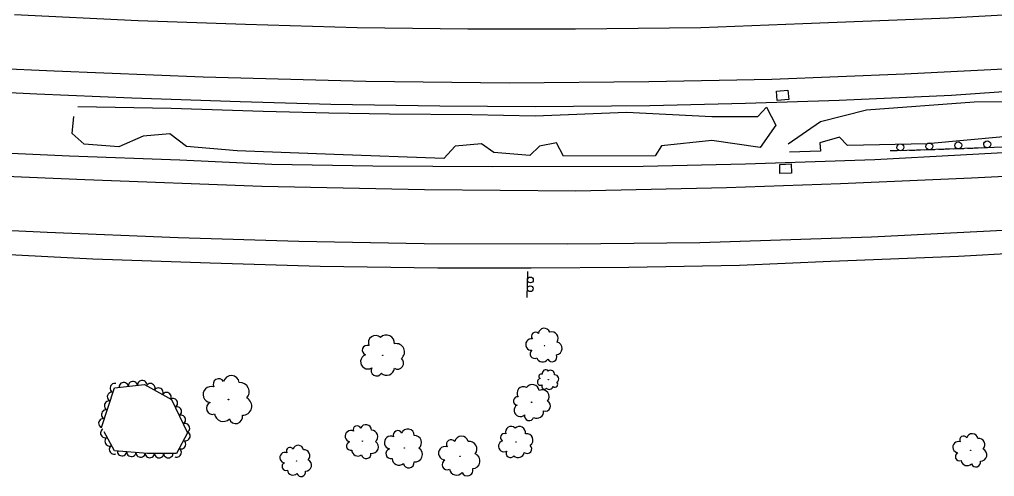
# Model space of a CAD drawing. Extents: x 1722896 to 1754269, y 648279 to 666297.
# Drawn here: x 1739132.5 to 1739553.1, y 649609.8 to 649807.1 of the extents above; entities that cross this region are included whole.
import ezdxf

# ---------------------------------------------------------------- set-up
doc = ezdxf.new("R2010")
doc.units = 0
for name, color, linetype in [('DESIGN - PUBLIC HEARING - Shapes', 7, 'Continuous'), ('DESIGN - SCRATCH - User 1', 7, 'Continuous'), ('SURVEY - CENTERLINE - Preliminary Text', 7, 'Continuous'), ('SURVEY - DRAINAGE - Natural Features', 7, 'Continuous'), ('SURVEY - VEGETATION - Features with Text', 7, 'Continuous')]:
    doc.layers.add(name, color=color, linetype=linetype)

msp = doc.modelspace()

# ---------------------------------------------------------------- linework, layer by layer
at = {"layer": 'DESIGN - PUBLIC HEARING - Shapes'}
msp.add_line((1739351.58, 649687.06), (1739351.75, 649698.26), dxfattribs=at)
for centre in [(1739352.92, 649694.61), (1739352.86, 649690.86)]:
    msp.add_circle(centre, 1.25, dxfattribs=at)
at = {"layer": 'DESIGN - SCRATCH - User 1'}
for points in [[(1739706.18, 649756.19), (1739692.15, 649754.95), (1739680.51, 649754.13), (1739650.96, 649753.89), (1739624.48, 649753.61), (1739598.51, 649752.98), (1739578.97, 649752.74), (1739544.35, 649751.45), (1739511.18, 649750.33), (1739508.18, 649750.37)], [(1739508.67, 649750.36), (1739508.18, 649750.37)], [(1739514.87, 649750.45), (1739511.18, 649750.33), (1739510.27, 649750.34)], [(1739518.82, 649750.58), (1739516.47, 649750.51)], [(1739521.17, 649750.66), (1739518.82, 649750.58)], [(1739527.36, 649750.87), (1739522.76, 649750.72)], [(1739531.31, 649751.01), (1739528.96, 649750.93)], [(1739533.66, 649751.09), (1739531.31, 649751.01)], [(1739539.85, 649751.3), (1739535.26, 649751.14)], [(1739543.8, 649751.43), (1739541.45, 649751.35)], [(1739546.15, 649751.52), (1739544.35, 649751.45), (1739543.8, 649751.43)], [(1739552.35, 649751.75), (1739547.75, 649751.58)]]:
    msp.add_lwpolyline(points, dxfattribs=at)
for centre, start, end in [((1739512.54, 649751.87), 25.1996, 25.1898), ((1739525.03, 649752.3), 25.1996, 25.1898), ((1739537.53, 649752.72), 25.1996, 25.1898), ((1739550.01, 649753.16), 25.403, 25.3932)]:
    msp.add_arc(centre, 1.5, start, end, dxfattribs=at)
at = {"layer": 'SURVEY - CENTERLINE - Preliminary Text'}
for points in [[(1739130.41, 649809.17), (1739183.71, 649806.62), (1739229.98, 649805.06), (1739278.19, 649803.63), (1739325.93, 649802.97), (1739372.31, 649803.05), (1739426.48, 649803.6), (1739470.45, 649805.3), (1739533.37, 649807.75), (1739580.68, 649810.44), (1739616.07, 649812.78), (1739654.5, 649815.88), (1739686.93, 649818.73)], [(1739692.13, 649795.43), (1739638, 649790.91), (1739565.79, 649786.08), (1739514.36, 649783.5), (1739457.07, 649781.15), (1739404.08, 649780.16), (1739343.69, 649779.64), (1739281.98, 649780.31), (1739211.73, 649782.12), (1739147.53, 649784.79), (1739095.31, 649787.01)], [(1739694.29, 649790.86), (1739659.79, 649785.28), (1739622.84, 649779.55), (1739577.51, 649777.23), (1739534.63, 649774.23), (1739486.19, 649772.1), (1739445.65, 649770.75), (1739404.47, 649769.76), (1739354.99, 649769.36), (1739313.82, 649769.59), (1739266.75, 649770.3), (1739227.67, 649771.54), (1739181, 649773.14), (1739139.92, 649774.88), (1739098.38, 649776.9)], [(1739097.09, 649750.81), (1739154.11, 649748.25), (1739201.7, 649746.51), (1739241.42, 649744.66), (1739284.88, 649743.9), (1739336.72, 649743.57), (1739401.6, 649743.68), (1739445.67, 649744.73), (1739501.53, 649746.69), (1739575.39, 649750.62), (1739622.06, 649752.25), (1739656.22, 649752.59), (1739681.72, 649753.21), (1739703.81, 649754.99)], [(1739078.66, 649741.48), (1739160.66, 649738.05), (1739237.05, 649735.05), (1739307.23, 649733.7), (1739372.47, 649733.16), (1739437.59, 649734.52), (1739486.73, 649736.3), (1739543.23, 649738.78), (1739595.32, 649741.29), (1739676.23, 649747.29), (1739705.32, 649749.79)], [(1739711.11, 649727.08), (1739673.38, 649723.67), (1739618.13, 649719.72), (1739559.8, 649716.06), (1739500.13, 649713.14), (1739426.09, 649710.64), (1739369.09, 649710.08), (1739307.12, 649710.29), (1739253.08, 649711.19), (1739200.94, 649712.79), (1739144.49, 649715.1), (1739089.32, 649717.69)], [(1739713.64, 649715.46), (1739667.87, 649711.83), (1739618.81, 649708.99), (1739589.05, 649707.56), (1739537.68, 649704.81), (1739482.5, 649702.63), (1739443.17, 649700.83), (1739395.38, 649700), (1739353.32, 649699.74), (1739312.92, 649699.72), (1739262.27, 649700.46), (1739214.8, 649701.89), (1739164.16, 649703.61), (1739111.38, 649706.29)]]:
    msp.add_lwpolyline(points, dxfattribs=at)
at = {"layer": 'SURVEY - DRAINAGE - Natural Features'}
for p, q in [((1739461.7, 649774.29), (1739461.7, 649774.29)), ((1739463.04, 649742.62), (1739463.04, 649742.62))]:
    msp.add_line(p, q, dxfattribs=at)
for points in [[(1739459.39, 649772.07), (1739459.03, 649776.06), (1739464, 649776.51), (1739464.37, 649772.53), (1739459.39, 649772.07)], [(1739460.6, 649740.55), (1739460.48, 649744.54), (1739465.47, 649744.7), (1739465.59, 649740.7), (1739460.6, 649740.55)]]:
    msp.add_lwpolyline(points, dxfattribs=at)
at = {"layer": 'SURVEY - VEGETATION - Features with Text'}
for points in [[(1739157.64, 649769.55), (1739197.91, 649768.75), (1739237.61, 649767.48), (1739265.9, 649766.77), (1739292.2, 649766.3), (1739327.72, 649766.02), (1739355.01, 649765.54), (1739394.43, 649767.08), (1739431.16, 649765.18), (1739451.05, 649765.24), (1739454.77, 649769.2), (1739458.76, 649761.48), (1739452, 649751.87), (1739431.23, 649754.85), (1739409.54, 649752.55), (1739406.77, 649748.21), (1739367.25, 649748), (1739364.17, 649753.84), (1739356.83, 649752.37), (1739352.66, 649748.33), (1739337.12, 649749.69), (1739331.86, 649753.36), (1739320.51, 649752.36), (1739315.58, 649747.1), (1739268.32, 649748.72), (1739226.43, 649750.4), (1739204.53, 649752.27), (1739197.43, 649757.64), (1739185.8, 649756.76), (1739175.34, 649752.08), (1739160.37, 649753.24), (1739155.28, 649757.83), (1739155.88, 649765.14)], [(1739464.16, 649753.4), (1739478.02, 649762.97), (1739497.89, 649768.07), (1739544.43, 649771.59), (1739582.18, 649772.01), (1739580.53, 649760.6), (1739557.04, 649756.4), (1739524.04, 649753.35), (1739489.78, 649752.67), (1739486.33, 649756.29), (1739477.76, 649753.77), (1739478.04, 649750.24), (1739464.69, 649749.81)], [(1739167.91, 649630.9), (1739173.53, 649648.06), (1739186.45, 649649.47), (1739198.08, 649642.98), (1739205.04, 649628.67), (1739200.23, 649619.67), (1739187.7, 649619.76), (1739173.44, 649620.79), (1739169.06, 649629.05)]]:
    msp.add_lwpolyline(points, dxfattribs=at)
for centre, radius in [((1739359.01, 649666.27), 0.0877), ((1739289.22, 649662.1), 0.109), ((1739360.63, 649651.57), 0.0521), ((1739222.68, 649642.99), 0.122), ((1739353.41, 649641.86), 0.0932), ((1739280.55, 649625.04), 0.0857), ((1739298.52, 649622.06), 0.0976), ((1739346.69, 649624.68), 0.0844), ((1739322.6, 649618.48), 0.102), ((1739542.83, 649621.05), 0.0844), ((1739251.97, 649616.53), 0.0792)]:
    msp.add_circle(centre, radius, dxfattribs=at)
for centre, radius, start, end in [((1739358.9, 649671.29), 2.51, 19.0536, 175.8426), ((1739286.14, 649667.54), 3.13, 47.3043, 204.0932), ((1739290.73, 649667.27), 3.57, 356.3571, 133.8813), ((1739353.39, 649666.75), 2.51, 81.1905, 274.6102), ((1739355.09, 649670.33), 1.73, 41.1698, 219.9154), ((1739362.04, 649669.35), 2.86, 328.1064, 105.6306), ((1739282.53, 649664.25), 2.15, 69.4205, 248.1661), ((1739295.1, 649663.59), 3.54, 307.2529, 103.0914), ((1739354.65, 649662.66), 1.91, 123.8091, 301.1283), ((1739363.73, 649665.1), 2.84, 279.0022, 74.8407), ((1739282.77, 649659.31), 3.12, 109.4412, 302.8609), ((1739295.65, 649658.7), 2.61, 237.5058, 52.5061), ((1739358.19, 649661.91), 2.7, 199.0962, 325.9419), ((1739362.26, 649661.42), 2.1, 209.2551, 24.2554), ((1739286.57, 649655.57), 2.38, 152.0598, 329.379), ((1739290.89, 649656.84), 3.37, 227.3469, 354.1925), ((1739359.49, 649654.33), 1.49, 40.2883, 197.0772), ((1739361.64, 649653.94), 1.7, 349.3411, 126.8653), ((1739218.44, 649649.57), 2.39, 30.074, 208.8196), ((1739223.87, 649649.85), 3.48, 7.9578, 164.7467), ((1739357.41, 649650.63), 1.49, 102.4251, 295.8448), ((1739357.59, 649652.98), 1.02, 62.4045, 241.1501), ((1739363.49, 649651.94), 1.69, 300.2369, 96.0754), ((1739215.16, 649645.15), 3.48, 70.0947, 263.5143), ((1739227.63, 649646.38), 3.97, 317.0106, 94.5348), ((1739349.84, 649645.82), 2.67, 59.8156, 216.6046), ((1739353.71, 649646.45), 3.04, 8.8684, 146.3926), ((1739358.02, 649644.19), 3.02, 319.7642, 115.6027), ((1739358.99, 649648.64), 1.13, 145.0438, 322.363), ((1739361.11, 649648.99), 1.61, 220.3309, 347.1765), ((1739363.47, 649649.59), 1.25, 230.4898, 45.4901), ((1739228.79, 649640.14), 3.94, 267.9064, 63.7449), ((1739347.44, 649642.41), 1.83, 81.9318, 260.6774), ((1739215.79, 649639.25), 2.65, 112.7133, 290.0325), ((1739348.55, 649638.34), 2.67, 121.9525, 315.3722), ((1739359.39, 649640.22), 2.23, 250.0171, 65.0174), ((1739220.41, 649637.29), 3.75, 188.0004, 314.846), ((1739225.82, 649635.53), 2.91, 198.1593, 13.1596), ((1739352.4, 649635.93), 2.03, 164.5712, 341.8903), ((1739355.77, 649637.79), 2.87, 239.8582, 6.7039), ((1739278.14, 649630), 1.69, 23.1305, 201.8761), ((1739281.96, 649629.73), 2.45, 1.0143, 157.8033), ((1739344.59, 649629.03), 2.42, 43.6181, 200.407), ((1739348.12, 649628.6), 2.75, 352.6708, 130.195), ((1739275.47, 649627.19), 2.45, 63.1512, 256.5709), ((1739284.3, 649626.99), 2.8, 310.0671, 87.5913), ((1739292.69, 649624.4), 2.79, 64.1909, 257.6106), ((1739295.68, 649627.66), 1.92, 24.1702, 202.9158), ((1739300.04, 649627.44), 2.8, 2.054, 158.8429), ((1739302.76, 649624.36), 3.19, 311.1068, 88.631), ((1739323.17, 649624.28), 2.92, 12.2247, 169.0136), ((1739341.65, 649626.68), 1.66, 65.7342, 244.4799), ((1739351.3, 649625.55), 2.74, 303.5666, 99.4051), ((1739539.8, 649625.56), 1.66, 31.13, 209.8757), ((1739543.56, 649625.82), 2.42, 9.0139, 165.8028), ((1739546.22, 649623.47), 2.76, 318.0666, 95.5909), ((1739249.2, 649620.81), 1.56, 30.0738, 208.8195), ((1739252.74, 649621), 2.27, 7.9577, 164.7466), ((1739275.41, 649623.01), 1.86, 105.7699, 283.089), ((1739284.58, 649622.52), 2.78, 260.9629, 56.8014), ((1739316.18, 649619.81), 2.91, 74.3615, 267.7812), ((1739318.65, 649623.71), 2, 34.3408, 213.0865), ((1739326.53, 649621.62), 3.33, 321.2774, 98.8016), ((1739341.59, 649622.86), 2.41, 105.7549, 299.1746), ((1739351.48, 649621.75), 2.02, 233.8195, 48.8198), ((1739537.58, 649622.45), 2.41, 71.1507, 264.5704), ((1739247.07, 649617.93), 2.27, 70.0945, 263.5142), ((1739255.19, 649618.74), 2.59, 317.0104, 94.5346), ((1739278.47, 649621.24), 2.64, 181.0569, 307.9026), ((1739282.1, 649619.56), 2.05, 191.2158, 6.2161), ((1739292.71, 649619.64), 2.12, 106.8095, 284.1287), ((1739303.17, 649619.27), 3.17, 262.0026, 57.8411), ((1739327.89, 649616.47), 3.31, 272.1732, 68.0117), ((1739344.32, 649619.79), 1.84, 148.3736, 325.6927), ((1739347.72, 649620.55), 2.6, 223.6606, 350.5063), ((1739538.09, 649618.36), 1.84, 113.7694, 291.0885), ((1739547.1, 649619.15), 2.74, 268.9625, 64.8009), ((1739247.48, 649614.09), 1.72, 112.7132, 290.0323), ((1739255.95, 649614.67), 2.57, 267.9062, 63.7447), ((1739296.23, 649617.69), 3.01, 182.0966, 308.9422), ((1739300.41, 649615.84), 2.34, 192.2555, 7.2558), ((1739317.07, 649614.92), 2.22, 116.9802, 294.2993), ((1739541.32, 649617.06), 2.6, 189.0564, 315.9021), ((1739545.1, 649615.91), 2.02, 199.2154, 14.2156), ((1739250.49, 649612.81), 2.44, 188.0002, 314.8459), ((1739254.01, 649611.67), 1.9, 198.1591, 13.1594), ((1739321.06, 649613.56), 3.14, 192.2672, 319.1129), ((1739325.69, 649612.44), 2.44, 202.4261, 17.4264)]:
    msp.add_arc(centre, radius, start, end, dxfattribs=at)
for centre, major_axis in [((1739173.51, 649648.01), (0.62, 1.9)), ((1739177.45, 649648.49), (1.99, 0.22)), ((1739181.43, 649648.92), (1.99, 0.22)), ((1739185.41, 649649.36), (1.99, 0.22)), ((1739189.03, 649648.04), (1.75, -0.97)), ((1739192.52, 649646.09), (1.75, -0.97)), ((1739172.27, 649644.21), (0.62, 1.9)), ((1739196.01, 649644.14), (1.75, -0.97)), ((1739198.8, 649641.52), (0.87, -1.8)), ((1739169.78, 649636.6), (0.62, 1.9)), ((1739171.02, 649640.4), (0.62, 1.9)), ((1739200.54, 649637.92), (0.87, -1.8)), ((1739168.53, 649632.8), (0.62, 1.9)), ((1739202.29, 649634.32), (0.87, -1.8)), ((1739204.04, 649630.73), (0.87, -1.8)), ((1739169.37, 649628.46), (-0.94, 1.77)), ((1739171.25, 649624.92), (-0.94, 1.77)), ((1739204.23, 649627.16), (-0.94, -1.76)), ((1739173.12, 649621.39), (-0.94, 1.77)), ((1739202.34, 649623.63), (-0.94, -1.76)), ((1739176.75, 649620.55), (-1.99, 0.14)), ((1739180.74, 649620.26), (-1.99, 0.14)), ((1739184.73, 649619.97), (-1.99, 0.14)), ((1739188.72, 649619.75), (-2, 0.01)), ((1739192.72, 649619.72), (-2, 0.01)), ((1739196.72, 649619.69), (-2, 0.01)), ((1739200.46, 649620.1), (-0.94, -1.76))]:
    msp.add_ellipse(centre, major_axis=major_axis, ratio=0.940188, start_param=0, end_param=3.141593, dxfattribs=at)

doc.saveas('drawing.dxf')
